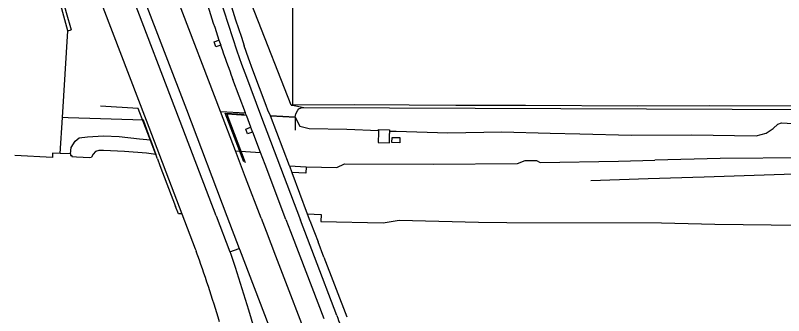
# Model space of a CAD drawing. Extents: x 194485 to 197793, y 468269 to 470822.
# Drawn here: x 195360.6 to 195532.5, y 469121.6 to 469188.7 of the extents above; entities that cross this region are included whole.
import ezdxf

# ---------------------------------------------------------------- set-up
doc = ezdxf.new("R2010")
doc.units = 0
for name, color, linetype in [('BGT begrenzing kruinlijn', 7, 'Continuous'), ('BGT grensvlak begroeid terreindeel', 7, 'Continuous'), ('BGT grensvlak begroeid terreindeel LR', 7, 'Continuous'), ('BGT grensvlak onbegroeid terreindeel', 7, 'Continuous'), ('BGT grensvlak ondersteunend wegdeel', 7, 'Continuous'), ('BGT grensvlak overbruggingsdeel plus 1', 7, 'Continuous'), ('BGT grensvlak scheiding', 7, 'Continuous'), ('BGT grensvlak waterdeel', 7, 'Continuous'), ('BGT grensvlak wegdeel', 7, 'Continuous'), ('BGT lijnelement scheiding hek', 7, 'Continuous'), ('BGT lijnelement scheiding muur', 7, 'Continuous'), ('BGT lijnelement scheiding walbescherming', 7, 'Continuous'), ('BGT lijnelement spoor trein', 7, 'Continuous')]:
    doc.layers.add(name, color=color, linetype=linetype)

msp = doc.modelspace()

# ---------------------------------------------------------------- linework, layer by layer
at = {"layer": 'BGT begrenzing kruinlijn'}
for p, q in [((195464.22, 469142.45), (195470.55, 469142.37)), ((195470.55, 469142.37), (195505.17, 469142.3)), ((195505.17, 469142.3), (195517.12, 469142)), ((195517.12, 469142), (195536.03, 469141.84))]:
    msp.add_line(p, q, dxfattribs=at)
msp.add_lwpolyline([(195392.06, 469157.59), (195389.99, 469157.93), (195385.02, 469158.32), (195380.33, 469158.51), (195379.26, 469158.52), (195378.56, 469158.26), (195378.02, 469157.66), (195377.66, 469157)], dxfattribs=at)
at = {"layer": 'BGT grensvlak begroeid terreindeel'}
for p, q in [((195372.43, 469165.83), (195371.13, 469165.89)), ((195389.27, 469165.33), (195372.43, 469165.83)), ((195423.21, 469166), (195417.69, 469166.27)), ((195390.87, 469160.9), (195389.27, 469165.33)), ((195390.87, 469160.9), (195392.06, 469157.59)), ((195392.4, 469156.65), (195392.06, 469157.59)), ((195397.88, 469144.32), (195397.12, 469144.31))]:
    msp.add_line(p, q, dxfattribs=at)
msp.add_lwpolyline([(195423.21, 469166), (195423.33, 469166.74), (195423.78, 469167.52), (195424.07, 469167.81), (195424.54, 469168.05), (195425.15, 469168.12)], dxfattribs=at)
at = {"layer": 'BGT grensvlak begroeid terreindeel LR'}
for p, q in [((195422.3, 469168.64), (195422.6, 469168.63)), ((195406.5, 469167.26), (195412.09, 469166.94))]:
    msp.add_line(p, q, dxfattribs=at)
for points in [[(195422.3, 469168.64), (195397.92, 469230.91), (195392.39, 469245.09)], [(195423.21, 469166), (195424.26, 469163.97), (195426.31, 469163.45), (195434.79, 469163.28), (195441.87, 469162.98)], [(195444.35, 469162.87), (195445.84, 469162.81), (195457.37, 469162.5), (195469.48, 469162.7), (195480.23, 469162.38), (195486.87, 469162.22), (195498.48, 469161.93), (195511.88, 469161.99), (195526.32, 469161.81), (195528.58, 469162.39), (195530.17, 469163.4), (195531.15, 469164.37), (195532.01, 469164.72), (195537, 469164.37), (195538.69, 469163.66), (195539.8, 469162.27), (195541.23, 469161.78), (195545.14, 469161.68), (195552.29, 469161.48), (195558.05, 469161.57), (195562.76, 469162.81), (195568.2, 469164.75), (195573.48, 469165.69), (195581.12, 469166.77)], [(195372.93, 469157.76), (195373.11, 469159.18), (195374, 469160.58), (195374.92, 469161.34), (195376.74, 469161.59), (195380.31, 469161.78), (195383.86, 469161.64), (195388.38, 469161.14), (195390.05, 469160.94), (195390.87, 469160.9)]]:
    msp.add_lwpolyline(points, dxfattribs=at)
at = {"layer": 'BGT grensvlak onbegroeid terreindeel'}
for p, q in [((195422.6, 469168.63), (195425.15, 469168.12)), ((195412.16, 469163.29), (195413.25, 469163.73)), ((195412.57, 469162.22), (195412.16, 469163.29)), ((195413.67, 469162.64), (195412.57, 469162.22)), ((195441.87, 469162.98), (195441.86, 469162.53)), ((195444.35, 469162.87), (195444.33, 469162.32)), ((195409.86, 469158.42), (195415.44, 469158.1)), ((195421.92, 469155.08), (195425.69, 469154.88))]:
    msp.add_line(p, q, dxfattribs=at)
for points in [[(195422.63, 469201.38), (195422.6, 469168.76), (195422.6, 469168.63)], [(195406.55, 469182.11), (195405.47, 469181.74), (195405.08, 469182.84), (195406.17, 469183.22)], [(195425.15, 469168.12), (195559.3, 469167.6), (195561.65, 469167.53)], [(195441.86, 469162.53), (195441.79, 469160.28), (195444.3, 469160.2), (195444.33, 469162.32)], [(195441.87, 469162.98), (195441.88, 469163.23), (195444.35, 469163.17), (195444.35, 469162.87)], [(195446.62, 469160.26), (195444.86, 469160.27), (195444.9, 469161.4), (195446.64, 469161.39), (195446.62, 469160.26)], [(195370.61, 469157.87), (195368.95, 469157.95), (195368.91, 469156.95)], [(195372.93, 469157.76), (195370.7, 469157.87), (195370.61, 469157.87)], [(195372.93, 469157.76), (195372.92, 469157.41), (195373.29, 469157.39), (195373.26, 469157.18), (195374.28, 469157.13), (195377.25, 469156.97), (195377.66, 469157)]]:
    msp.add_lwpolyline(points, dxfattribs=at)
at = {"layer": 'BGT grensvlak ondersteunend wegdeel'}
msp.add_line((195408.59, 469135.83), (195410.68, 469136.62), dxfattribs=at)
at = {"layer": 'BGT grensvlak overbruggingsdeel plus 1'}
for p, q in [((195368.91, 469156.95), (195360.49, 469157.36)), ((195392.4, 469156.65), (195392.97, 469155.17)), ((195392.97, 469155.17), (195396.48, 469145.97)), ((195397.12, 469144.31), (195396.48, 469145.97))]:
    msp.add_line(p, q, dxfattribs=at)
at = {"layer": 'BGT grensvlak scheiding'}
msp.add_line((195372.39, 469185.3), (195373.07, 469185.49), dxfattribs=at)
for points in [[(195372.39, 469185.3), (195361.21, 469226.42), (195360.73, 469228.16)], [(195372.39, 469185.3), (195361.21, 469226.42), (195360.73, 469228.16)], [(195361.51, 469227.88), (195363.54, 469220.42), (195365.5, 469213.24), (195372.01, 469189.37), (195373.07, 469185.49)]]:
    msp.add_lwpolyline(points, dxfattribs=at)
at = {"layer": 'BGT grensvlak waterdeel'}
for p, q in [((195371.13, 469165.89), (195372.39, 469185.3)), ((195371.13, 469165.89), (195372.39, 469185.3)), ((195370.61, 469157.87), (195371.13, 469165.89)), ((195370.61, 469157.87), (195371.13, 469165.89))]:
    msp.add_line(p, q, dxfattribs=at)
at = {"layer": 'BGT grensvlak wegdeel'}
for p, q in [((195406.5, 469167.26), (195386.55, 469219.45)), ((195406.17, 469183.22), (195406.55, 469182.11)), ((195412.09, 469166.94), (195409.29, 469174.39)), ((195409.86, 469158.42), (195406.5, 469167.26)), ((195421.92, 469155.08), (195417.69, 469166.27)), ((195413.25, 469163.73), (195413.3, 469163.75)), ((195413.25, 469163.73), (195413.67, 469162.64)), ((195413.72, 469162.65), (195413.67, 469162.64)), ((195415.44, 469158.1), (195413.72, 469162.65)), ((195421.92, 469155.08), (195422.48, 469153.59)), ((195425.69, 469154.88), (195432.5, 469154.7)), ((195422.48, 469153.59), (195425.93, 469144.36)), ((195397.88, 469144.34), (195397.88, 469144.32)), ((195405.52, 469143.93), (195408.59, 469135.83)), ((195407.95, 469143.79), (195410.68, 469136.62)), ((195415.58, 469143.38), (195416.7, 469140.43)), ((195425.93, 469144.36), (195426.51, 469142.79)), ((195421.15, 469143.08), (195422.19, 469140.36)), ((195426.51, 469142.79), (195426.55, 469142.69)), ((195426.55, 469142.69), (195426.71, 469142.28)), ((195426.71, 469142.28), (195428.38, 469138.1)), ((195429.66, 469134.63), (195428.38, 469138.1)), ((195400.98, 469136.22), (195401.08, 469135.93)), ((195408.59, 469135.83), (195408.72, 469135.51)), ((195429.66, 469134.63), (195434.74, 469121.27))]:
    msp.add_line(p, q, dxfattribs=at)
for points in [[(195353.71, 469262.19), (195365.01, 469230.3), (195389.86, 469165.31), (195397.88, 469144.34)], [(195379.7, 469217.76), (195398.88, 469167.65), (195407.95, 469143.79)], [(195405.52, 469143.93), (195396.54, 469167.51), (195377.56, 469217.12)], [(195408.02, 469193.59), (195408.64, 469191.63), (195409.26, 469189.68), (195409.89, 469187.73), (195410.53, 469185.78), (195411.18, 469183.84), (195411.84, 469181.9)], [(195406.28, 469192.76), (195407.22, 469189.77), (195408.19, 469186.78), (195409.18, 469183.8), (195410.19, 469180.83), (195411.23, 469177.86), (195412.3, 469174.91)], [(195417.69, 469166.27), (195417.1, 469167.57), (195416.71, 469168.61), (195413.77, 469176.47), (195412.79, 469179.18), (195411.84, 469181.9)], [(195412.3, 469174.91), (195415.46, 469166.48), (195424.42, 469142.9)], [(195413.3, 469163.75), (195412.37, 469166.23), (195412.21, 469166.63), (195412.09, 469166.94)], [(195563.61, 469159.46), (195561.51, 469159.12), (195549.77, 469158.08), (195539.2, 469157.8), (195537.48, 469156.88), (195518.3, 469156.69), (195503.64, 469156.33)], [(195415.58, 469143.38), (195412.1, 469152.5), (195409.86, 469158.42)], [(195421.15, 469143.08), (195416.48, 469155.38), (195415.44, 469158.1)], [(195432.5, 469154.7), (195434.24, 469155.53), (195454.12, 469155.43), (195472.95, 469155.63)], [(195472.95, 469155.63), (195474.63, 469156.3), (195477.23, 469156.29), (195478.02, 469155.83)], [(195478.02, 469155.83), (195495.54, 469156.12), (195503.64, 469156.33)], [(195425.69, 469154.88), (195425.58, 469153.42), (195422.48, 469153.59)], [(195397.88, 469144.32), (195400.86, 469136.55), (195400.98, 469136.22)], [(195425.93, 469144.36), (195429.01, 469144.19), (195428.92, 469142.61)], [(195432.53, 469121.57), (195427.52, 469134.74), (195424.42, 469142.9)], [(195428.92, 469142.61), (195442.87, 469142.33), (195446.49, 469142.91), (195464.22, 469142.45)], [(195416.7, 469140.43), (195418.79, 469134.96), (195427.21, 469113.03), (195441.23, 469077.93)], [(195422.19, 469140.36), (195424.26, 469134.96), (195429.59, 469120.93)], [(195410.68, 469136.62), (195410.74, 469136.45), (195420.58, 469110.73)], [(195408.72, 469135.51), (195409.79, 469132.38), (195412.79, 469122.83), (195420.13, 469097.9)]]:
    msp.add_lwpolyline(points, dxfattribs=at)
for centre, radius, start, end in [((195746.89, 469298.46), 359.68, 196.1265, 198.687), ((195747.56, 469298.7), 360.4, 198.8755, 200.1769), ((195157.4, 469046.93), 259.43, 16.4066, 20.0626), ((195625.38, 469195.81), 206.65, 201.0559, 201.6874)]:
    msp.add_arc(centre, radius, start, end, dxfattribs=at)
at = {"layer": 'BGT lijnelement scheiding hek'}
for points in [[(195561.71, 469168.57), (195553.27, 469168.36), (195516, 469168.47), (195499.89, 469168.44), (195474.72, 469168.61), (195459.16, 469168.6), (195448.73, 469168.66), (195436.39, 469168.72), (195422.35, 469168.62)], [(195412.23, 469166.37), (195407.93, 469166.65), (195412.05, 469155.81)]]:
    msp.add_lwpolyline(points, dxfattribs=at)
at = {"layer": 'BGT lijnelement scheiding muur'}
for points in [[(195392.04, 469157.59), (195390.62, 469161.33), (195388.07, 469167.91), (195379.67, 469168.4)], [(195411.72, 469155.98), (195407.57, 469166.86), (195411.79, 469166.66)], [(195421.92, 469155.08), (195417.69, 469166.27), (195423.21, 469166), (195423.22, 469163.05)]]:
    msp.add_lwpolyline(points, dxfattribs=at)
at = {"layer": 'BGT lijnelement scheiding walbescherming'}
for p, q in [((195371.13, 469165.89), (195372.39, 469185.3)), ((195370.61, 469157.87), (195371.13, 469165.89))]:
    msp.add_line(p, q, dxfattribs=at)
at = {"layer": 'BGT lijnelement spoor trein'}
msp.add_lwpolyline([(195545.42, 469153.5), (195532.58, 469153.11), (195514.69, 469152.57), (195502.15, 469152.15), (195489.32, 469151.76)], dxfattribs=at)

doc.saveas('drawing.dxf')
